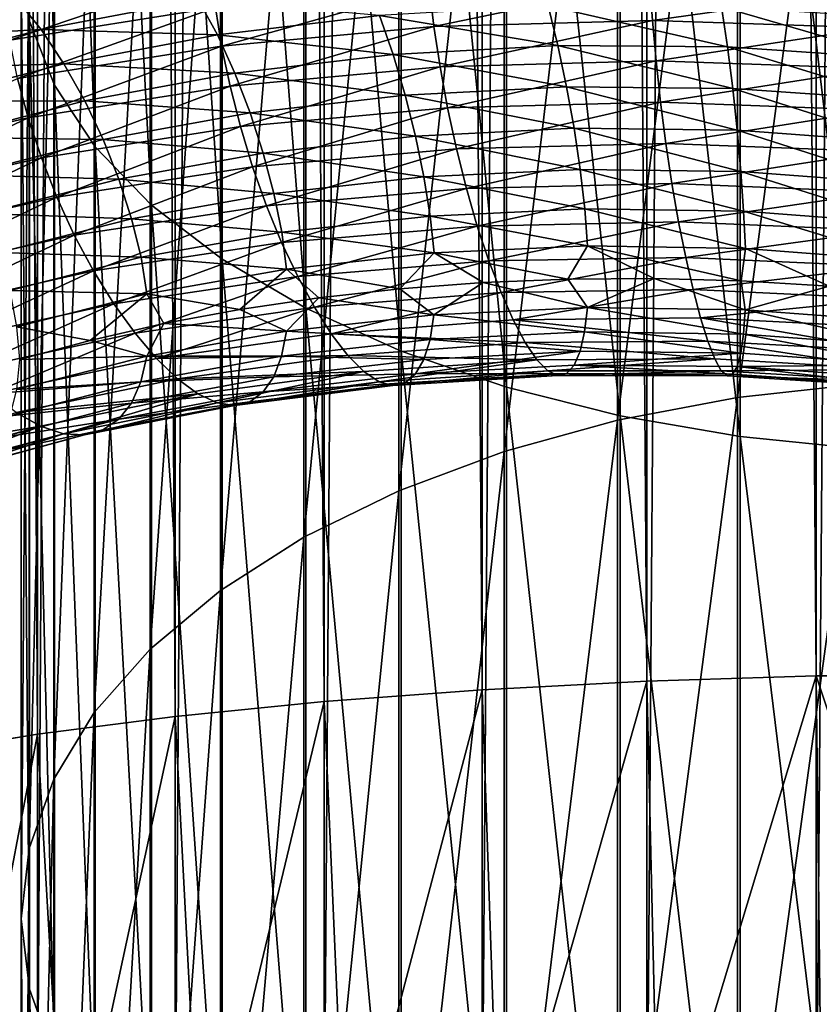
# Model space of a CAD drawing. Header units: metres. Extents: x -44 to 117, y -432 to 89.
# Tile 450 of 656: x -8.51 to -1.48, y -315.25 to -306.6. Entities that reach past the tile are written whole.
import ezdxf

# ---------------------------------------------------------------- set-up
doc = ezdxf.new("R2010")
doc.units = ezdxf.units.M
doc.layers.add('solid_125568', color=7, linetype='CONTINUOUS')

msp = doc.modelspace()

# ---------------------------------------------------------------- linework, layer by layer
at = {"layer": 'solid_125568'}
for points in [[(-1.509208, -312.366974, 242.247192), (-1.509208, -117.572006, 207.899582), (-2.998006, -117.617592, 207.641052)], [(0, -312.351715, 242.333755), (0, -117.55674, 207.986145), (-1.509208, -117.572006, 207.899582)], [(-1.509208, -312.366974, 242.247192), (0, -312.351715, 242.333755), (-1.509208, -117.572006, 207.899582)], [(-2.998006, -312.412567, 241.988663), (-2.998006, -117.617592, 207.641052), (-4.446262, -117.692879, 207.214066)], [(-2.998006, -312.412567, 241.988663), (-1.509208, -312.366974, 242.247192), (-2.998006, -117.617592, 207.641052)], [(-4.446262, -312.487854, 241.561676), (-4.446262, -117.692879, 207.214066), (-5.834389, -117.79686, 206.62439)], [(-4.446262, -312.487854, 241.561676), (-2.998006, -312.412567, 241.988663), (-4.446262, -117.692879, 207.214066)], [(-5.834389, -312.591827, 240.972), (-5.834389, -117.79686, 206.62439), (-7.143617, -117.928116, 205.87999)], [(-5.834389, -312.591827, 240.972), (-4.446262, -312.487854, 241.561676), (-5.834389, -117.79686, 206.62439)], [(-7.143617, -312.723083, 240.2276), (-7.143617, -117.928116, 205.87999), (-8.356239, -118.084877, 204.990936)], [(-7.143617, -312.723083, 240.2276), (-5.834389, -312.591827, 240.972), (-7.143617, -117.928116, 205.87999)], [(-8.356239, -312.879852, 239.338547), (-8.356239, -118.084877, 204.990936), (-9.455857, -118.26503, 203.969254)], [(-8.356239, -312.879852, 239.338547), (-7.143617, -312.723083, 240.2276), (-8.356239, -118.084877, 204.990936)], [(-9.455857, -313.059998, 238.316864), (-8.356239, -312.879852, 239.338547), (-9.455857, -118.26503, 203.969254)], [(-9.455857, -316.158295, 220.745651), (-9.455857, -121.363304, 186.398041), (-8.356239, -121.543457, 185.376373)], [(-8.356239, -316.33844, 219.723969), (-9.455857, -316.158295, 220.745651), (-8.356239, -121.543457, 185.376373)], [(-8.356239, -316.33844, 219.723969), (-8.356239, -121.543457, 185.376373), (-7.143617, -121.700218, 184.48732)], [(-7.143617, -316.495209, 218.83493), (-8.356239, -316.33844, 219.723969), (-7.143617, -121.700218, 184.48732)], [(-7.143617, -316.495209, 218.83493), (-7.143617, -121.700218, 184.48732), (-5.834389, -121.831474, 183.74292)], [(-5.834389, -316.626465, 218.09053), (-7.143617, -316.495209, 218.83493), (-5.834389, -121.831474, 183.74292)], [(-5.834389, -316.626465, 218.09053), (-5.834389, -121.831474, 183.74292), (-4.446262, -121.935455, 183.153229)], [(-4.446262, -316.730438, 217.500839), (-5.834389, -316.626465, 218.09053), (-4.446262, -121.935455, 183.153229)], [(-4.446262, -316.730438, 217.500839), (-4.446262, -121.935455, 183.153229), (-2.998006, -122.010742, 182.726242)], [(-2.998006, -316.805725, 217.073853), (-4.446262, -316.730438, 217.500839), (-2.998006, -122.010742, 182.726242)], [(-2.998006, -316.805725, 217.073853), (-2.998006, -122.010742, 182.726242), (-1.509208, -122.056328, 182.467712)], [(-1.509208, -316.851318, 216.815323), (-2.998006, -316.805725, 217.073853), (-1.509208, -122.056328, 182.467712)], [(-1.509208, -316.851318, 216.815323), (-1.509208, -122.056328, 182.467712), (0, -122.071594, 182.381149)], [(0, -316.866577, 216.72876), (-1.509208, -316.851318, 216.815323), (0, -122.071594, 182.381149)], [(-8.499991, -297.310669, 920.744202), (-8.425529, -306.613586, 916.539978), (-8.425529, -297.833466, 921.724121)], [(-8.499991, -297.310669, 920.744202), (-8.499991, -306.042206, 915.587585), (-8.425529, -306.613586, 916.539978)], [(-8.425529, -297.833466, 921.724121), (-8.206614, -307.175018, 917.475891), (-8.206614, -298.347168, 922.687012)], [(-8.425529, -297.833466, 921.724121), (-8.425529, -306.613586, 916.539978), (-8.206614, -307.175018, 917.475891)], [(-8.206614, -298.347168, 922.687012), (-7.847002, -307.71698, 918.379272), (-7.847002, -298.843048, 923.616455)], [(-8.206614, -298.347168, 922.687012), (-8.206614, -307.175018, 917.475891), (-7.847002, -307.71698, 918.379272)], [(-7.847002, -298.843048, 923.616455), (-7.352857, -308.230072, 919.234558), (-7.352857, -299.312531, 924.49646)], [(-7.847002, -298.843048, 923.616455), (-7.847002, -307.71698, 918.379272), (-7.352857, -308.230072, 919.234558)], [(-7.352857, -299.312531, 924.49646), (-6.732651, -308.705566, 920.027161), (-6.732651, -299.747589, 925.311951)], [(-7.352857, -299.312531, 924.49646), (-7.352857, -308.230072, 919.234558), (-6.732651, -308.705566, 920.027161)], [(-6.732651, -299.747589, 925.311951), (-5.997018, -309.135284, 920.743469), (-5.997018, -300.140778, 926.04895)], [(-6.732651, -299.747589, 925.311951), (-6.732651, -308.705566, 920.027161), (-5.997018, -309.135284, 920.743469)], [(-5.997018, -300.140778, 926.04895), (-5.158569, -309.511871, 921.371216), (-5.158569, -300.485352, 926.694763)], [(-5.997018, -300.140778, 926.04895), (-5.997018, -309.135284, 920.743469), (-5.158569, -309.511871, 921.371216)], [(-5.158569, -300.485352, 926.694763), (-4.231679, -309.828857, 921.899597), (-4.231679, -300.77536, 927.238464)], [(-5.158569, -300.485352, 926.694763), (-5.158569, -309.511871, 921.371216), (-4.231679, -309.828857, 921.899597)], [(-4.231679, -300.77536, 927.238464), (-3.232239, -310.080841, 922.31958), (-3.232239, -301.00592, 927.670532)], [(-4.231679, -300.77536, 927.238464), (-4.231679, -309.828857, 921.899597), (-3.232239, -310.080841, 922.31958)], [(-3.232239, -301.00592, 927.670532), (-2.177384, -310.263428, 922.624023), (-2.177384, -301.173004, 927.983765)], [(-3.232239, -301.00592, 927.670532), (-3.232239, -310.080841, 922.31958), (-2.177384, -310.263428, 922.624023)], [(-2.177384, -301.173004, 927.983765), (-1.085199, -310.373596, 922.807556), (-1.085199, -301.273804, 928.172607)], [(-2.177384, -301.173004, 927.983765), (-2.177384, -310.263428, 922.624023), (-1.085199, -310.373596, 922.807556)], [(-1.109473, -301.699768, 908.349182), (-2.201037, -309.921478, 903.164368), (-2.201037, -301.811554, 908.535461)], [(-1.109473, -301.699768, 908.349182), (-1.109473, -309.800476, 902.983948), (-2.201037, -309.921478, 903.164368)], [(-2.201037, -301.811554, 908.535461), (-3.254865, -310.12085, 903.461792), (-3.254865, -301.995728, 908.842529)], [(-2.201037, -301.811554, 908.535461), (-2.201037, -309.921478, 903.164368), (-3.254865, -310.12085, 903.461792)], [(-3.254865, -301.995728, 908.842529), (-4.252891, -310.395233, 903.870972), (-4.252891, -302.249176, 909.264954)], [(-3.254865, -301.995728, 908.842529), (-3.254865, -310.12085, 903.461792), (-4.252891, -310.395233, 903.870972)], [(-4.252891, -302.249176, 909.264954), (-5.178002, -310.739838, 904.38501), (-5.178002, -302.567535, 909.795654)], [(-4.252891, -302.249176, 909.264954), (-4.252891, -310.395233, 903.870972), (-5.178002, -310.739838, 904.38501)], [(-5.178002, -302.567535, 909.795654), (-6.01434, -311.148865, 904.995056), (-6.01434, -302.945374, 910.425476)], [(-5.178002, -302.567535, 909.795654), (-5.178002, -310.739838, 904.38501), (-6.01434, -311.148865, 904.995056)], [(-6.01434, -302.945374, 910.425476), (-6.747565, -311.615204, 905.690613), (-6.747565, -303.37619, 911.143616)], [(-6.01434, -302.945374, 910.425476), (-6.01434, -311.148865, 904.995056), (-6.747565, -311.615204, 905.690613)], [(-6.747565, -303.37619, 911.143616), (-7.365107, -312.130951, 906.459839), (-7.365107, -303.852631, 911.937744)], [(-6.747565, -303.37619, 911.143616), (-6.747565, -311.615204, 905.690613), (-7.365107, -312.130951, 906.459839)], [(-7.365107, -303.852631, 911.937744), (-7.856378, -312.687164, 907.28949), (-7.856378, -304.366455, 912.794312)], [(-7.365107, -303.852631, 911.937744), (-7.365107, -312.130951, 906.459839), (-7.856378, -312.687164, 907.28949)], [(-7.856378, -304.366455, 912.794312), (-8.212955, -313.274414, 908.165344), (-8.212955, -304.908936, 913.698547)], [(-7.856378, -304.366455, 912.794312), (-7.856378, -312.687164, 907.28949), (-8.212955, -313.274414, 908.165344)], [(-8.212955, -304.908936, 913.698547), (-8.428726, -313.882538, 909.072388), (-8.428726, -305.470734, 914.634949)], [(-8.212955, -304.908936, 913.698547), (-8.212955, -313.274414, 908.165344), (-8.428726, -313.882538, 909.072388)], [(-8.428726, -305.470734, 914.634949), (-8.499991, -314.50116, 909.995056), (-8.499991, -306.042206, 915.587585)], [(-8.428726, -305.470734, 914.634949), (-8.428726, -313.882538, 909.072388), (-8.499991, -314.50116, 909.995056)], [(-8.499991, -306.042206, 915.587585), (-8.425529, -315.119659, 910.917603), (-8.425529, -306.613586, 916.539978)], [(-8.499991, -306.042206, 915.587585), (-8.499991, -314.50116, 909.995056), (-8.425529, -315.119659, 910.917603)], [(-8.642036, -306.464935, 895.51178), (-6.825412, -306.177643, 894.715149), (-8.599187, -306.780609, 895.382629)], [(-6.825412, -306.177643, 894.715149), (-6.791586, -306.494385, 894.589722), (-8.599187, -306.780609, 895.382629)], [(-4.909563, -306.320831, 893.952759), (-2.973836, -306.264893, 893.477173), (-4.869799, -306.660736, 893.882751)], [(-2.973836, -306.264893, 893.477173), (-2.949677, -306.606171, 893.40979), (-4.869799, -306.660736, 893.882751)], [(-2.973836, -306.264893, 893.477173), (-1.005238, -306.331085, 893.167664), (-2.949677, -306.606171, 893.40979)], [(-6.791586, -306.494385, 894.589722), (-4.909563, -306.320831, 893.952759), (-6.736652, -306.832275, 894.515503)], [(-4.909563, -306.320831, 893.952759), (-4.869799, -306.660736, 893.882751), (-6.736652, -306.832275, 894.515503)], [(-1.005238, -306.331085, 893.167664), (-0.996951, -306.672974, 893.10144), (-2.949677, -306.606171, 893.40979)], [(-8.324457, -306.687927, 900.443054), (-8.539244, -306.416138, 900.232971), (-9.863461, -306.774597, 901.165039)], [(-8.324457, -306.687927, 900.443054), (-6.941626, -306.423004, 899.647034), (-8.539244, -306.416138, 900.232971)], [(-6.773867, -306.734741, 899.827148), (-6.941626, -306.423004, 899.647034), (-8.324457, -306.687927, 900.443054)], [(-6.773867, -306.734741, 899.827148), (-5.349644, -306.563812, 899.166626), (-6.941626, -306.423004, 899.647034)], [(-8.599187, -306.780609, 895.382629), (-6.791586, -306.494385, 894.589722), (-8.529685, -307.115814, 895.302795)], [(-6.791586, -306.494385, 894.589722), (-6.736652, -306.832275, 894.515503), (-8.529685, -307.115814, 895.302795)], [(-3.780016, -306.828278, 898.778076), (-3.8668, -306.479736, 898.63031), (-5.349644, -306.563812, 899.166626)], [(-2.289349, -306.839142, 898.375854), (-2.341657, -306.486359, 898.222412), (-3.8668, -306.479736, 898.63031)], [(-3.780016, -306.828278, 898.778076), (-2.289349, -306.839142, 898.375854), (-3.8668, -306.479736, 898.63031)], [(-0.773377, -306.9422, 898.102722), (-0.790631, -306.587219, 897.946777), (-2.341657, -306.486359, 898.222412)], [(-2.289349, -306.839142, 898.375854), (-0.773377, -306.9422, 898.102722), (-2.341657, -306.486359, 898.222412)], [(-8.425529, -306.613586, 916.539978), (-8.206614, -315.727448, 911.824097), (-8.206614, -307.175018, 917.475891)], [(-8.425529, -306.613586, 916.539978), (-8.425529, -315.119659, 910.917603), (-8.206614, -315.727448, 911.824097)], [(-5.229335, -306.906189, 899.305725), (-5.349644, -306.563812, 899.166626), (-6.773867, -306.734741, 899.827148)], [(-5.229335, -306.906189, 899.305725), (-3.780016, -306.828278, 898.778076), (-5.349644, -306.563812, 899.166626)], [(-4.869799, -306.660736, 893.882751), (-2.949677, -306.606171, 893.40979), (-4.816097, -307.014984, 893.865723)], [(-2.949677, -306.606171, 893.40979), (-2.91703, -306.962555, 893.396362), (-4.816097, -307.014984, 893.865723)], [(-2.949677, -306.606171, 893.40979), (-0.996951, -306.672974, 893.10144), (-2.91703, -306.962555, 893.396362)], [(-9.615358, -307.03241, 901.355408), (-8.324457, -306.687927, 900.443054), (-9.863461, -306.774597, 901.165039)], [(-8.123189, -306.988678, 900.607483), (-8.324457, -306.687927, 900.443054), (-9.615358, -307.03241, 901.355408)], [(-8.123189, -306.988678, 900.607483), (-6.773867, -306.734741, 899.827148), (-8.324457, -306.687927, 900.443054)], [(-6.736652, -306.832275, 894.515503), (-4.869799, -306.660736, 893.882751), (-6.662481, -307.183319, 894.492981)], [(-4.869799, -306.660736, 893.882751), (-4.816097, -307.014984, 893.865723), (-6.662481, -307.183319, 894.492981)], [(-0.996951, -306.672974, 893.10144), (-0.985721, -307.030487, 893.089539), (-2.91703, -306.962555, 893.396362)], [(-6.621351, -307.069092, 899.954712), (-6.773867, -306.734741, 899.827148), (-8.123189, -306.988678, 900.607483)], [(-6.621351, -307.069092, 899.954712), (-5.229335, -306.906189, 899.305725), (-6.773867, -306.734741, 899.827148)], [(-8.529685, -307.115814, 895.302795), (-6.736652, -306.832275, 894.515503), (-8.435858, -307.462677, 895.272888)], [(-6.736652, -306.832275, 894.515503), (-6.662481, -307.183319, 894.492981), (-8.435858, -307.462677, 895.272888)], [(-3.703219, -307.189514, 898.8703), (-3.780016, -306.828278, 898.778076), (-5.229335, -306.906189, 899.305725)], [(-2.243059, -307.20401, 898.473083), (-2.289349, -306.839142, 898.375854), (-3.780016, -306.828278, 898.778076)], [(-3.703219, -307.189514, 898.8703), (-2.243059, -307.20401, 898.473083), (-3.780016, -306.828278, 898.778076)], [(-0.758106, -307.308929, 898.202209), (-0.773377, -306.9422, 898.102722), (-2.289349, -306.839142, 898.375854)], [(-2.243059, -307.20401, 898.473083), (-0.758106, -307.308929, 898.202209), (-2.289349, -306.839142, 898.375854)], [(-5.122871, -307.262115, 899.39032), (-5.229335, -306.906189, 899.305725), (-6.621351, -307.069092, 899.954712)], [(-5.122871, -307.262115, 899.39032), (-3.703219, -307.189514, 898.8703), (-5.229335, -306.906189, 899.305725)], [(-4.816097, -307.014984, 893.865723), (-2.91703, -306.962555, 893.396362), (-4.749869, -307.375458, 893.9021)], [(-2.91703, -306.962555, 893.396362), (-2.876817, -307.325958, 893.437134), (-4.749869, -307.375458, 893.9021)], [(-2.91703, -306.962555, 893.396362), (-0.985721, -307.030487, 893.089539), (-2.876817, -307.325958, 893.437134)], [(-9.382805, -307.320282, 901.501221), (-8.123189, -306.988678, 900.607483), (-9.615358, -307.03241, 901.355408)], [(-7.940153, -307.313232, 900.720703), (-8.123189, -306.988678, 900.607483), (-9.382805, -307.320282, 901.501221)], [(-7.940153, -307.313232, 900.720703), (-6.621351, -307.069092, 899.954712), (-8.123189, -306.988678, 900.607483)], [(-6.486387, -307.418121, 900.028992), (-6.621351, -307.069092, 899.954712), (-7.940153, -307.313232, 900.720703)], [(-6.662481, -307.183319, 894.492981), (-4.816097, -307.014984, 893.865723), (-6.570963, -307.53949, 894.522644)], [(-6.486387, -307.418121, 900.028992), (-5.122871, -307.262115, 899.39032), (-6.621351, -307.069092, 899.954712)], [(-4.816097, -307.014984, 893.865723), (-4.749869, -307.375458, 893.9021), (-6.570963, -307.53949, 894.522644)], [(-0.985721, -307.030487, 893.089539), (-0.971965, -307.395386, 893.132263), (-2.876817, -307.325958, 893.437134)], [(-8.529685, -307.115814, 895.302795), (-8.435858, -307.462677, 895.272888), (-10.115957, -307.848114, 896.200195)], [(-8.435858, -307.462677, 895.272888), (-6.662481, -307.183319, 894.492981), (-8.320052, -307.813263, 895.29364)], [(-6.662481, -307.183319, 894.492981), (-6.570963, -307.53949, 894.522644), (-8.320052, -307.813263, 895.29364)], [(-8.206614, -307.175018, 917.475891), (-7.847002, -316.314087, 912.699097), (-7.847002, -307.71698, 918.379272)], [(-8.206614, -307.175018, 917.475891), (-8.206614, -315.727448, 911.824097), (-7.847002, -316.314087, 912.699097)], [(-3.637501, -307.554779, 898.907349), (-3.703219, -307.189514, 898.8703), (-5.122871, -307.262115, 899.39032)], [(-2.203381, -307.572235, 898.514404), (-2.243059, -307.20401, 898.473083), (-3.703219, -307.189514, 898.8703)], [(-3.637501, -307.554779, 898.907349), (-2.203381, -307.572235, 898.514404), (-3.703219, -307.189514, 898.8703)], [(-0.744906, -307.67865, 898.245483), (-0.758106, -307.308929, 898.202209), (-2.243059, -307.20401, 898.473083)], [(-2.203381, -307.572235, 898.514404), (-0.744906, -307.67865, 898.245483), (-2.243059, -307.20401, 898.473083)], [(-9.171271, -307.633362, 901.597473), (-7.940153, -307.313232, 900.720703), (-9.382805, -307.320282, 901.501221)], [(-7.778182, -307.653809, 900.782288), (-7.940153, -307.313232, 900.720703), (-9.171271, -307.633362, 901.597473)], [(-7.778182, -307.653809, 900.782288), (-6.486387, -307.418121, 900.028992), (-7.940153, -307.313232, 900.720703)], [(-5.031832, -307.623047, 899.420837), (-5.122871, -307.262115, 899.39032), (-6.486387, -307.418121, 900.028992)], [(-5.031832, -307.623047, 899.420837), (-3.637501, -307.554779, 898.907349), (-5.122871, -307.262115, 899.39032)], [(-4.749869, -307.375458, 893.9021), (-2.876817, -307.325958, 893.437134), (-4.672464, -307.7341, 893.992188)], [(-2.876817, -307.325958, 893.437134), (-2.82989, -307.688232, 893.532288), (-4.672464, -307.7341, 893.992188)], [(-2.876817, -307.325958, 893.437134), (-0.971965, -307.395386, 893.132263), (-2.82989, -307.688232, 893.532288)], [(-6.570963, -307.53949, 894.522644), (-4.749869, -307.375458, 893.9021), (-6.463926, -307.892822, 894.605042)], [(-4.749869, -307.375458, 893.9021), (-4.672464, -307.7341, 893.992188), (-6.463926, -307.892822, 894.605042)], [(-0.971965, -307.395386, 893.132263), (-0.956036, -307.759552, 893.229736), (-2.82989, -307.688232, 893.532288)], [(-10.115957, -307.848114, 896.200195), (-8.435858, -307.462677, 895.272888), (-9.977145, -308.191864, 896.209778)], [(-8.435858, -307.462677, 895.272888), (-8.320052, -307.813263, 895.29364), (-9.977145, -308.191864, 896.209778)], [(-6.371026, -307.773376, 900.05072), (-6.486387, -307.418121, 900.028992), (-7.778182, -307.653809, 900.782288)], [(-6.371026, -307.773376, 900.05072), (-5.031832, -307.623047, 899.420837), (-6.486387, -307.418121, 900.028992)], [(-8.320052, -307.813263, 895.29364), (-6.570963, -307.53949, 894.522644), (-8.184556, -308.159668, 895.365662)], [(-6.570963, -307.53949, 894.522644), (-6.463926, -307.892822, 894.605042), (-8.184556, -308.159668, 895.365662)], [(-3.584142, -307.915405, 898.889771), (-3.637501, -307.554779, 898.907349), (-5.031832, -307.623047, 899.420837)], [(-2.171098, -307.93512, 898.500305), (-2.203381, -307.572235, 898.514404), (-3.637501, -307.554779, 898.907349)], [(-3.584142, -307.915405, 898.889771), (-2.171098, -307.93512, 898.500305), (-3.637501, -307.554779, 898.907349)], [(-0.734057, -308.042664, 898.232788), (-0.744906, -307.67865, 898.245483), (-2.203381, -307.572235, 898.514404)], [(-2.171098, -307.93512, 898.500305), (-0.734057, -308.042664, 898.232788), (-2.203381, -307.572235, 898.514404)], [(-8.984082, -307.964081, 901.643921), (-7.778182, -307.653809, 900.782288), (-9.171271, -307.633362, 901.597473)], [(-7.639773, -308.002075, 900.79303), (-7.778182, -307.653809, 900.782288), (-8.984082, -307.964081, 901.643921)], [(-7.639773, -308.002075, 900.79303), (-6.371026, -307.773376, 900.05072), (-7.778182, -307.653809, 900.782288)], [(-4.95798, -307.980347, 899.397888), (-5.031832, -307.623047, 899.420837), (-6.371026, -307.773376, 900.05072)], [(-4.95798, -307.980347, 899.397888), (-3.584142, -307.915405, 898.889771), (-5.031832, -307.623047, 899.420837)], [(-7.847002, -307.71698, 918.379272), (-7.352857, -316.869537, 913.527527), (-7.352857, -308.230072, 919.234558)], [(-7.847002, -307.71698, 918.379272), (-7.847002, -316.314087, 912.699097), (-7.352857, -316.869537, 913.527527)], [(-6.463926, -307.892822, 894.605042), (-4.672464, -307.7341, 893.992188), (-6.342976, -308.23526, 894.740479)], [(-4.672464, -307.7341, 893.992188), (-4.585003, -308.082794, 894.136353), (-6.342976, -308.23526, 894.740479)], [(-4.672464, -307.7341, 893.992188), (-2.82989, -307.688232, 893.532288), (-4.585003, -308.082794, 894.136353)], [(-2.82989, -307.688232, 893.532288), (-2.776875, -308.041229, 893.682129), (-4.585003, -308.082794, 894.136353)], [(-2.82989, -307.688232, 893.532288), (-0.956036, -307.759552, 893.229736), (-2.776875, -308.041229, 893.682129)], [(-0.956036, -307.759552, 893.229736), (-0.938052, -308.114838, 893.382202), (-2.776875, -308.041229, 893.682129)], [(-9.977145, -308.191864, 896.209778), (-8.320052, -307.813263, 895.29364), (-9.814686, -308.529846, 896.268982)], [(-8.320052, -307.813263, 895.29364), (-8.184556, -308.159668, 895.365662), (-9.814686, -308.529846, 896.268982)], [(-6.27749, -308.126312, 900.020569), (-6.371026, -307.773376, 900.05072), (-7.639773, -308.002075, 900.79303)], [(-6.27749, -308.126312, 900.020569), (-4.95798, -307.980347, 899.397888), (-6.371026, -307.773376, 900.05072)], [(-8.184556, -308.159668, 895.365662), (-6.463926, -307.892822, 894.605042), (-8.031442, -308.493988, 895.489563)], [(-6.463926, -307.892822, 894.605042), (-6.342976, -308.23526, 894.740479), (-8.031442, -308.493988, 895.489563)], [(-3.544462, -308.262756, 898.817993), (-3.584142, -307.915405, 898.889771), (-4.95798, -307.980347, 899.397888)], [(-2.147038, -308.283905, 898.43103), (-2.171098, -307.93512, 898.500305), (-3.584142, -307.915405, 898.889771)], [(-3.544462, -308.262756, 898.817993), (-2.147038, -308.283905, 898.43103), (-3.584142, -307.915405, 898.889771)], [(-0.725882, -308.392151, 898.164612), (-0.734057, -308.042664, 898.232788), (-2.171098, -307.93512, 898.500305)], [(-2.147038, -308.283905, 898.43103), (-0.725882, -308.392151, 898.164612), (-2.171098, -307.93512, 898.500305)], [(-8.824157, -308.304169, 901.641724), (-7.639773, -308.002075, 900.79303), (-8.984082, -307.964081, 901.643921)], [(-7.527589, -308.34967, 900.753906), (-7.639773, -308.002075, 900.79303), (-8.824157, -308.304169, 901.641724)], [(-7.527589, -308.34967, 900.753906), (-6.27749, -308.126312, 900.020569), (-7.639773, -308.002075, 900.79303)], [(-4.903116, -308.32547, 899.322083), (-4.95798, -307.980347, 899.397888), (-6.27749, -308.126312, 900.020569)], [(-4.903116, -308.32547, 899.322083), (-3.544462, -308.262756, 898.817993), (-4.95798, -307.980347, 899.397888)], [(-6.342976, -308.23526, 894.740479), (-4.585003, -308.082794, 894.136353), (-6.209903, -308.559113, 894.928162)], [(-4.585003, -308.082794, 894.136353), (-4.48871, -308.413788, 894.333496), (-6.209903, -308.559113, 894.928162)], [(-4.585003, -308.082794, 894.136353), (-2.776875, -308.041229, 893.682129), (-4.48871, -308.413788, 894.333496)], [(-2.776875, -308.041229, 893.682129), (-2.718415, -308.377167, 893.885498), (-4.48871, -308.413788, 894.333496)], [(-2.776875, -308.041229, 893.682129), (-0.938052, -308.114838, 893.382202), (-2.718415, -308.377167, 893.885498)], [(-9.814686, -308.529846, 896.268982), (-8.184556, -308.159668, 895.365662), (-9.631101, -308.854218, 896.378601)], [(-8.184556, -308.159668, 895.365662), (-8.031442, -308.493988, 895.489563), (-9.631101, -308.854218, 896.378601)], [(-6.208042, -308.468506, 899.939331), (-6.27749, -308.126312, 900.020569), (-7.527589, -308.34967, 900.753906)], [(-6.208042, -308.468506, 899.939331), (-4.903116, -308.32547, 899.322083), (-6.27749, -308.126312, 900.020569)], [(-0.938052, -308.114838, 893.382202), (-0.918071, -308.4534, 893.588501), (-2.718415, -308.377167, 893.885498)], [(-8.031442, -308.493988, 895.489563), (-6.342976, -308.23526, 894.740479), (-7.863047, -308.808594, 895.664673)], [(-6.342976, -308.23526, 894.740479), (-6.209903, -308.559113, 894.928162), (-7.863047, -308.808594, 895.664673)], [(-7.352857, -308.230072, 919.234558), (-6.732651, -317.384247, 914.295227), (-6.732651, -308.705566, 920.027161)], [(-7.352857, -308.230072, 919.234558), (-7.352857, -316.869537, 913.527527), (-6.732651, -317.384247, 914.295227)], [(-3.519797, -308.588104, 898.692444), (-3.544462, -308.262756, 898.817993), (-4.903116, -308.32547, 899.322083)], [(-2.132041, -308.609894, 898.307068), (-2.147038, -308.283905, 898.43103), (-3.544462, -308.262756, 898.817993)], [(-3.519797, -308.588104, 898.692444), (-2.132041, -308.609894, 898.307068), (-3.544462, -308.262756, 898.817993)], [(-8.694563, -308.645508, 901.591919), (-7.527589, -308.34967, 900.753906), (-8.824157, -308.304169, 901.641724)], [(-7.444325, -308.688293, 900.665894), (-7.527589, -308.34967, 900.753906), (-8.694563, -308.645508, 901.591919)], [(-7.444325, -308.688293, 900.665894), (-6.208042, -308.468506, 899.939331), (-7.527589, -308.34967, 900.753906)], [(-4.869052, -308.649841, 899.19397), (-4.903116, -308.32547, 899.322083), (-6.208042, -308.468506, 899.939331)], [(-4.869052, -308.649841, 899.19397), (-3.519797, -308.588104, 898.692444), (-4.903116, -308.32547, 899.322083)], [(-0.720718, -308.718384, 898.041199), (-0.725882, -308.392151, 898.164612), (-2.147038, -308.283905, 898.43103)], [(-2.132041, -308.609894, 898.307068), (-0.720718, -308.718384, 898.041199), (-2.147038, -308.283905, 898.43103)], [(-6.209903, -308.559113, 894.928162), (-4.48871, -308.413788, 894.333496), (-6.06787, -308.858276, 895.162415)], [(-4.48871, -308.413788, 894.333496), (-4.38587, -308.720795, 894.57782), (-6.06787, -308.858276, 895.162415)], [(-4.48871, -308.413788, 894.333496), (-2.718415, -308.377167, 893.885498), (-4.38587, -308.720795, 894.57782)], [(-2.718415, -308.377167, 893.885498), (-2.655892, -308.689606, 894.136475), (-4.38587, -308.720795, 894.57782)], [(-2.718415, -308.377167, 893.885498), (-0.918071, -308.4534, 893.588501), (-2.655892, -308.689606, 894.136475)], [(-0.918071, -308.4534, 893.588501), (-0.896556, -308.768738, 893.842651), (-2.655892, -308.689606, 894.136475)], [(-9.631101, -308.854218, 896.378601), (-8.031442, -308.493988, 895.489563), (-9.429244, -309.157562, 896.538086)], [(-8.031442, -308.493988, 895.489563), (-7.863047, -308.808594, 895.664673), (-9.429244, -309.157562, 896.538086)], [(-6.164954, -308.791534, 899.8078), (-6.208042, -308.468506, 899.939331), (-7.444325, -308.688293, 900.665894)], [(-6.164954, -308.791534, 899.8078), (-4.869052, -308.649841, 899.19397), (-6.208042, -308.468506, 899.939331)], [(-7.863047, -308.808594, 895.664673), (-6.209903, -308.559113, 894.928162), (-7.683378, -309.097595, 895.88562)], [(-6.209903, -308.559113, 894.928162), (-6.06787, -308.858276, 895.162415), (-7.683378, -309.097595, 895.88562)], [(-3.691432, -308.879456, 898.578125), (-3.519797, -308.588104, 898.692444), (-4.869052, -308.649841, 899.19397)], [(-3.691432, -308.879456, 898.578125), (-2.93441, -308.874634, 898.342896), (-3.519797, -308.588104, 898.692444)], [(-2.168758, -308.89563, 898.143616), (-2.132041, -308.609894, 898.307068), (-3.519797, -308.588104, 898.692444)], [(-2.93441, -308.874634, 898.342896), (-2.168758, -308.89563, 898.143616), (-3.519797, -308.588104, 898.692444)], [(-2.168758, -308.89563, 898.143616), (-1.396364, -308.942871, 897.980591), (-2.132041, -308.609894, 898.307068)], [(-1.396364, -308.942871, 897.980591), (-0.720718, -308.718384, 898.041199), (-2.132041, -308.609894, 898.307068)], [(-8.598402, -308.979919, 901.495911), (-7.444325, -308.688293, 900.665894), (-8.694563, -308.645508, 901.591919)], [(-7.392688, -309.009613, 900.529968), (-7.444325, -308.688293, 900.665894), (-8.598402, -308.979919, 901.495911)], [(-7.392688, -309.009613, 900.529968), (-6.164954, -308.791534, 899.8078), (-7.444325, -308.688293, 900.665894)], [(-6.732651, -308.705566, 920.027161), (-5.997018, -317.849426, 914.989075), (-5.997018, -309.135284, 920.743469)], [(-6.732651, -308.705566, 920.027161), (-6.732651, -317.384247, 914.295227), (-5.997018, -317.849426, 914.989075)], [(-5.168978, -308.964539, 899.154236), (-4.869052, -308.649841, 899.19397), (-6.164954, -308.791534, 899.8078)], [(-5.168978, -308.964539, 899.154236), (-4.437279, -308.909607, 898.848755), (-4.869052, -308.649841, 899.19397)], [(-4.437279, -308.909607, 898.848755), (-3.691432, -308.879456, 898.578125), (-4.869052, -308.649841, 899.19397)], [(-4.38587, -308.720795, 894.57782), (-2.655892, -308.689606, 894.136475), (-4.279365, -308.997803, 894.862183)], [(-2.655892, -308.689606, 894.136475), (-2.591204, -308.972382, 894.427734), (-4.279365, -308.997803, 894.862183)], [(-2.655892, -308.689606, 894.136475), (-0.896556, -308.768738, 893.842651), (-2.591204, -308.972382, 894.427734)], [(-6.575246, -309.145905, 899.864685), (-6.164954, -308.791534, 899.8078), (-7.392688, -309.009613, 900.529968)], [(-6.575246, -309.145905, 899.864685), (-5.882756, -309.043579, 899.493286), (-6.164954, -308.791534, 899.8078)], [(-5.882756, -309.043579, 899.493286), (-5.168978, -308.964539, 899.154236), (-6.164954, -308.791534, 899.8078)], [(-6.06787, -308.858276, 895.162415), (-4.38587, -308.720795, 894.57782), (-5.920712, -309.127014, 895.436462)], [(-4.38587, -308.720795, 894.57782), (-4.279365, -308.997803, 894.862183), (-5.920712, -309.127014, 895.436462)], [(-0.896556, -308.768738, 893.842651), (-0.874401, -309.054596, 894.137146), (-2.591204, -308.972382, 894.427734)], [(-9.429244, -309.157562, 896.538086), (-7.863047, -308.808594, 895.664673), (-9.213925, -309.434204, 896.742554)], [(-7.863047, -308.808594, 895.664673), (-7.683378, -309.097595, 895.88562), (-9.213925, -309.434204, 896.742554)], [(-7.683378, -309.097595, 895.88562), (-6.06787, -308.858276, 895.162415), (-7.497179, -309.355591, 896.145935)], [(-6.06787, -308.858276, 895.162415), (-5.920712, -309.127014, 895.436462), (-7.497179, -309.355591, 896.145935)], [(-3.520346, -309.128876, 898.292358), (-3.691432, -308.879456, 898.578125), (-4.437279, -308.909607, 898.848755)], [(-3.520346, -309.128876, 898.292358), (-2.93441, -308.874634, 898.342896), (-3.691432, -308.879456, 898.578125)], [(-3.520346, -309.128876, 898.292358), (-2.132503, -309.14917, 897.906921), (-2.93441, -308.874634, 898.342896)], [(-2.132503, -309.14917, 897.906921), (-2.168758, -308.89563, 898.143616), (-2.93441, -308.874634, 898.342896)], [(-4.869683, -309.192566, 898.793579), (-5.168978, -308.964539, 899.154236), (-5.882756, -309.043579, 899.493286)], [(-4.869683, -309.192566, 898.793579), (-4.437279, -308.909607, 898.848755), (-5.168978, -308.964539, 899.154236)], [(-4.869683, -309.192566, 898.793579), (-3.520346, -309.128876, 898.292358), (-4.437279, -308.909607, 898.848755)], [(-4.279365, -308.997803, 894.862183), (-2.591204, -308.972382, 894.427734), (-4.172041, -309.238922, 895.179565)], [(-2.591204, -308.972382, 894.427734), (-2.526216, -309.219391, 894.752014), (-4.172041, -309.238922, 895.179565)], [(-2.591204, -308.972382, 894.427734), (-0.874401, -309.054596, 894.137146), (-2.526216, -309.219391, 894.752014)], [(-2.132503, -309.14917, 897.906921), (-1.396364, -308.942871, 897.980591), (-2.168758, -308.89563, 898.143616)], [(-2.132503, -309.14917, 897.906921), (-0.721088, -309.256622, 897.640686), (-1.396364, -308.942871, 897.980591)], [(-8.538787, -309.299225, 901.354736), (-7.392688, -309.009613, 900.529968), (-8.598402, -308.979919, 901.495911)], [(-7.891027, -309.418091, 900.703247), (-7.392688, -309.009613, 900.529968), (-8.538787, -309.299225, 901.354736)], [(-7.891027, -309.418091, 900.703247), (-7.244881, -309.270935, 900.268005), (-7.392688, -309.009613, 900.529968)], [(-7.244881, -309.270935, 900.268005), (-6.575246, -309.145905, 899.864685), (-7.392688, -309.009613, 900.529968)], [(-6.165658, -309.33667, 899.40686), (-5.882756, -309.043579, 899.493286), (-6.575246, -309.145905, 899.864685)], [(-6.165658, -309.33667, 899.40686), (-4.869683, -309.192566, 898.793579), (-5.882756, -309.043579, 899.493286)], [(-5.920712, -309.127014, 895.436462), (-4.279365, -308.997803, 894.862183), (-5.772228, -309.359589, 895.743408)], [(-4.279365, -308.997803, 894.862183), (-4.172041, -309.238922, 895.179565), (-5.772228, -309.359589, 895.743408)], [(-0.874401, -309.054596, 894.137146), (-0.852465, -309.30481, 894.464722), (-2.526216, -309.219391, 894.752014)], [(-9.213925, -309.434204, 896.742554), (-7.683378, -309.097595, 895.88562), (-8.990746, -309.679108, 896.985901)], [(-7.683378, -309.097595, 895.88562), (-7.497179, -309.355591, 896.145935), (-8.990746, -309.679108, 896.985901)], [(-7.497179, -309.355591, 896.145935), (-5.920712, -309.127014, 895.436462), (-7.309163, -309.577148, 896.439087)], [(-5.920712, -309.127014, 895.436462), (-5.772228, -309.359589, 895.743408), (-7.309163, -309.577148, 896.439087)], [(-6.165658, -309.33667, 899.40686), (-6.575246, -309.145905, 899.864685), (-7.244881, -309.270935, 900.268005)], [(-5.997018, -309.135284, 920.743469), (-5.158569, -318.25708, 915.597107), (-5.158569, -309.511871, 921.371216)], [(-5.997018, -309.135284, 920.743469), (-5.997018, -317.849426, 914.989075), (-5.158569, -318.25708, 915.597107)], [(-3.545201, -309.344116, 898.017822), (-3.520346, -309.128876, 898.292358), (-4.869683, -309.192566, 898.793579)], [(-3.545201, -309.344116, 898.017822), (-2.1476, -309.362366, 897.630798), (-3.520346, -309.128876, 898.292358)], [(-2.1476, -309.362366, 897.630798), (-2.132503, -309.14917, 897.906921), (-3.520346, -309.128876, 898.292358)], [(-4.904023, -309.410675, 898.521423), (-4.869683, -309.192566, 898.793579), (-6.165658, -309.33667, 899.40686)], [(-4.904023, -309.410675, 898.521423), (-3.545201, -309.344116, 898.017822), (-4.869683, -309.192566, 898.793579)], [(-4.172041, -309.238922, 895.179565), (-2.526216, -309.219391, 894.752014), (-2.462423, -309.42453, 895.101929)], [(-2.526216, -309.219391, 894.752014), (-0.831237, -309.513153, 894.817871), (-2.462423, -309.42453, 895.101929)], [(-2.526216, -309.219391, 894.752014), (-0.852465, -309.30481, 894.464722), (-0.831237, -309.513153, 894.817871)], [(-2.1476, -309.362366, 897.630798), (-0.726261, -309.468597, 897.363586), (-2.132503, -309.14917, 897.906921)], [(-0.726261, -309.468597, 897.363586), (-0.721088, -309.256622, 897.640686), (-2.132503, -309.14917, 897.906921)], [(-8.512033, -309.586456, 901.169373), (-7.891027, -309.418091, 900.703247), (-8.538787, -309.299225, 901.354736)], [(-7.393459, -309.557617, 900.128174), (-7.244881, -309.270935, 900.268005), (-7.891027, -309.418091, 900.703247)], [(-7.393459, -309.557617, 900.128174), (-6.165658, -309.33667, 899.40686), (-7.244881, -309.270935, 900.268005)], [(-5.772228, -309.359589, 895.743408), (-4.172041, -309.238922, 895.179565), (-4.06639, -309.438141, 895.522705)], [(-4.172041, -309.238922, 895.179565), (-2.462423, -309.42453, 895.101929), (-4.06639, -309.438141, 895.522705)], [(-8.990746, -309.679108, 896.985901), (-7.497179, -309.355591, 896.145935), (-8.765275, -309.887238, 897.261963)], [(-7.497179, -309.355591, 896.145935), (-7.309163, -309.577148, 896.439087), (-8.765275, -309.887238, 897.261963)], [(-6.209108, -309.558441, 899.137634), (-6.165658, -309.33667, 899.40686), (-7.393459, -309.557617, 900.128174)], [(-7.309163, -309.577148, 896.439087), (-5.772228, -309.359589, 895.743408), (-5.625874, -309.550262, 896.076355)], [(-6.209108, -309.558441, 899.137634), (-4.904023, -309.410675, 898.521423), (-6.165658, -309.33667, 899.40686)], [(-5.772228, -309.359589, 895.743408), (-4.06639, -309.438141, 895.522705), (-5.625874, -309.550262, 896.076355)], [(-3.58487, -309.514465, 897.706543), (-3.545201, -309.344116, 898.017822), (-4.904023, -309.410675, 898.521423)], [(-3.58487, -309.514465, 897.706543), (-2.171561, -309.529877, 897.316895), (-3.545201, -309.344116, 898.017822)], [(-2.171561, -309.529877, 897.316895), (-2.1476, -309.362366, 897.630798), (-3.545201, -309.344116, 898.017822)], [(-2.171561, -309.529877, 897.316895), (-0.734251, -309.634491, 897.048279), (-2.1476, -309.362366, 897.630798)], [(-0.734251, -309.634491, 897.048279), (-0.726261, -309.468597, 897.363586), (-2.1476, -309.362366, 897.630798)], [(-7.393459, -309.557617, 900.128174), (-7.891027, -309.418091, 900.703247), (-8.512033, -309.586456, 901.169373)], [(-4.958966, -309.585022, 898.213867), (-4.904023, -309.410675, 898.521423), (-6.209108, -309.558441, 899.137634)], [(-5.625874, -309.550262, 896.076355), (-4.06639, -309.438141, 895.522705), (-3.964597, -309.589508, 895.884338)], [(-4.958966, -309.585022, 898.213867), (-3.58487, -309.514465, 897.706543), (-4.904023, -309.410675, 898.521423)], [(-4.06639, -309.438141, 895.522705), (-2.462423, -309.42453, 895.101929), (-2.401014, -309.581696, 895.470093)], [(-4.06639, -309.438141, 895.522705), (-2.401014, -309.581696, 895.470093), (-3.964597, -309.589508, 895.884338)], [(-2.462423, -309.42453, 895.101929), (-0.810891, -309.673462, 895.189209), (-2.401014, -309.581696, 895.470093)], [(-2.462423, -309.42453, 895.101929), (-0.831237, -309.513153, 894.817871), (-0.810891, -309.673462, 895.189209)], [(-8.765275, -309.887238, 897.261963), (-7.309163, -309.577148, 896.439087), (-7.123709, -309.756744, 896.758484)], [(-8.539615, -309.850464, 900.951782), (-7.393459, -309.557617, 900.128174), (-8.512033, -309.586456, 901.169373)], [(-7.445539, -309.783752, 899.862488), (-7.393459, -309.557617, 900.128174), (-8.539615, -309.850464, 900.951782)], [(-7.445539, -309.783752, 899.862488), (-6.209108, -309.558441, 899.137634), (-7.393459, -309.557617, 900.128174)], [(-6.278723, -309.737885, 898.834961), (-6.209108, -309.558441, 899.137634), (-7.445539, -309.783752, 899.862488)], [(-7.309163, -309.577148, 896.439087), (-5.625874, -309.550262, 896.076355), (-7.123709, -309.756744, 896.758484)], [(-7.123709, -309.756744, 896.758484), (-5.625874, -309.550262, 896.076355), (-5.484811, -309.693237, 896.428162)], [(-6.278723, -309.737885, 898.834961), (-4.958966, -309.585022, 898.213867), (-6.209108, -309.558441, 899.137634)], [(-5.625874, -309.550262, 896.076355), (-3.964597, -309.589508, 895.884338), (-5.484811, -309.693237, 896.428162)], [(-5.158569, -309.511871, 921.371216), (-4.231679, -318.60022, 916.108887), (-4.231679, -309.828857, 921.899597)], [(-5.158569, -309.511871, 921.371216), (-5.158569, -318.25708, 915.597107), (-4.231679, -318.60022, 916.108887)], [(-5.032887, -309.712463, 897.879089), (-3.58487, -309.514465, 897.706543), (-4.958966, -309.585022, 898.213867)], [(-5.032887, -309.712463, 897.879089), (-3.638215, -309.636902, 897.366638), (-3.58487, -309.514465, 897.706543)], [(-3.638215, -309.636902, 897.366638), (-2.171561, -309.529877, 897.316895), (-3.58487, -309.514465, 897.706543)], [(-3.638215, -309.636902, 897.366638), (-2.203747, -309.648773, 896.973511), (-2.171561, -309.529877, 897.316895)], [(-2.203747, -309.648773, 896.973511), (-0.734251, -309.634491, 897.048279), (-2.171561, -309.529877, 897.316895)], [(-5.032887, -309.712463, 897.879089), (-4.958966, -309.585022, 898.213867), (-6.278723, -309.737885, 898.834961)], [(-5.484811, -309.693237, 896.428162), (-3.964597, -309.589508, 895.884338), (-5.352202, -309.782745, 896.791748)], [(-3.964597, -309.589508, 895.884338), (-3.868851, -309.687012, 896.257141), (-5.352202, -309.782745, 896.791748)], [(-3.704134, -309.708466, 897.006348), (-3.638215, -309.636902, 897.366638), (-5.032887, -309.712463, 897.879089)], [(-3.964597, -309.589508, 895.884338), (-2.401014, -309.581696, 895.470093), (-3.868851, -309.687012, 896.257141)], [(-2.401014, -309.581696, 895.470093), (-2.343179, -309.684753, 895.84906), (-3.868851, -309.687012, 896.257141)], [(-3.704134, -309.708466, 897.006348), (-2.243554, -309.716156, 896.608887), (-3.638215, -309.636902, 897.366638)], [(-2.243554, -309.716156, 896.608887), (-2.203747, -309.648773, 896.973511), (-3.638215, -309.636902, 897.366638)], [(-2.401014, -309.581696, 895.470093), (-0.810891, -309.673462, 895.189209), (-2.343179, -309.684753, 895.84906)], [(-2.243554, -309.716156, 896.608887), (-0.758176, -309.816467, 896.336304), (-2.203747, -309.648773, 896.973511)], [(-2.203747, -309.648773, 896.973511), (-0.744921, -309.751404, 896.703125), (-0.734251, -309.634491, 897.048279)], [(-0.758176, -309.816467, 896.336304), (-0.744921, -309.751404, 896.703125), (-2.203747, -309.648773, 896.973511)], [(-7.529055, -309.96936, 899.565796), (-6.278723, -309.737885, 898.834961), (-7.445539, -309.783752, 899.862488)], [(-6.372408, -309.871765, 898.506775), (-6.278723, -309.737885, 898.834961), (-7.529055, -309.96936, 899.565796)], [(-7.123709, -309.756744, 896.758484), (-5.484811, -309.693237, 896.428162), (-6.944921, -309.888885, 897.097229)], [(-6.944921, -309.888885, 897.097229), (-5.484811, -309.693237, 896.428162), (-6.776904, -309.968018, 897.448608)], [(-5.484811, -309.693237, 896.428162), (-5.352202, -309.782745, 896.791748), (-6.776904, -309.968018, 897.448608)], [(-6.372408, -309.871765, 898.506775), (-5.032887, -309.712463, 897.879089), (-6.278723, -309.737885, 898.834961)], [(-5.124195, -309.789978, 897.525085), (-5.032887, -309.712463, 897.879089), (-6.372408, -309.871765, 898.506775)], [(-5.352202, -309.782745, 896.791748), (-3.868851, -309.687012, 896.257141), (-5.231251, -309.814423, 897.159973)], [(-3.868851, -309.687012, 896.257141), (-3.78147, -309.726166, 896.633789), (-5.231251, -309.814423, 897.159973)], [(-5.231251, -309.814423, 897.159973), (-3.78147, -309.726166, 896.633789), (-5.124195, -309.789978, 897.525085)], [(-5.124195, -309.789978, 897.525085), (-3.704134, -309.708466, 897.006348), (-5.032887, -309.712463, 897.879089)], [(-3.78147, -309.726166, 896.633789), (-3.704134, -309.708466, 897.006348), (-5.124195, -309.789978, 897.525085)], [(-3.868851, -309.687012, 896.257141), (-2.343179, -309.684753, 895.84906), (-3.78147, -309.726166, 896.633789)], [(-2.343179, -309.684753, 895.84906), (-2.290324, -309.729126, 896.231323), (-3.78147, -309.726166, 896.633789)], [(-3.78147, -309.726166, 896.633789), (-2.290324, -309.729126, 896.231323), (-3.704134, -309.708466, 897.006348)], [(-2.290324, -309.729126, 896.231323), (-2.243554, -309.716156, 896.608887), (-3.704134, -309.708466, 897.006348)], [(-0.810891, -309.673462, 895.189209), (-0.791607, -309.779572, 895.571167), (-2.343179, -309.684753, 895.84906)], [(-2.343179, -309.684753, 895.84906), (-0.791607, -309.779572, 895.571167), (-2.290324, -309.729126, 896.231323)], [(-2.290324, -309.729126, 896.231323), (-0.773863, -309.826782, 895.956238), (-2.243554, -309.716156, 896.608887)], [(-0.791607, -309.779572, 895.571167), (-0.773863, -309.826782, 895.956238), (-2.290324, -309.729126, 896.231323)], [(-0.773863, -309.826782, 895.956238), (-0.758176, -309.816467, 896.336304), (-2.243554, -309.716156, 896.608887)], [(-8.765275, -309.887238, 897.261963), (-7.123709, -309.756744, 896.758484), (-8.542774, -310.053375, 897.564575)], [(-8.59975, -310.081696, 900.690247), (-7.445539, -309.783752, 899.862488), (-8.539615, -309.850464, 900.951782)], [(-7.529055, -309.96936, 899.565796), (-7.445539, -309.783752, 899.862488), (-8.59975, -310.081696, 900.690247)], [(-8.542774, -310.053375, 897.564575), (-7.123709, -309.756744, 896.758484), (-6.944921, -309.888885, 897.097229)], [(-6.776904, -309.968018, 897.448608), (-5.352202, -309.782745, 896.791748), (-6.623708, -309.990082, 897.805786)], [(-5.352202, -309.782745, 896.791748), (-5.231251, -309.814423, 897.159973), (-6.623708, -309.990082, 897.805786)], [(-6.623708, -309.990082, 897.805786), (-5.231251, -309.814423, 897.159973), (-6.488107, -309.95694, 898.161072)], [(-6.488107, -309.95694, 898.161072), (-5.124195, -309.789978, 897.525085), (-6.372408, -309.871765, 898.506775)], [(-5.231251, -309.814423, 897.159973), (-5.124195, -309.789978, 897.525085), (-6.488107, -309.95694, 898.161072)], [(-4.231679, -309.828857, 921.899597), (-3.232239, -318.872955, 916.515686), (-3.232239, -310.080841, 922.31958)], [(-4.231679, -309.828857, 921.899597), (-4.231679, -318.60022, 916.108887), (-3.232239, -318.872955, 916.515686)], [(-1.109473, -309.800476, 902.983948), (-2.201037, -317.748657, 897.388977), (-2.201037, -309.921478, 903.164368)], [(-1.109473, -309.800476, 902.983948), (-1.109473, -317.618744, 897.214844), (-2.201037, -317.748657, 897.388977)], [(-8.542774, -310.053375, 897.564575), (-6.944921, -309.888885, 897.097229), (-8.328239, -310.172333, 897.887268)], [(-8.328239, -310.172333, 897.887268), (-6.944921, -309.888885, 897.097229), (-8.126671, -310.238861, 898.223572)], [(-6.944921, -309.888885, 897.097229), (-6.776904, -309.968018, 897.448608), (-8.126671, -310.238861, 898.223572)], [(-7.64147, -310.111084, 899.245789), (-6.372408, -309.871765, 898.506775), (-7.529055, -309.96936, 899.565796)], [(-6.488107, -309.95694, 898.161072), (-6.372408, -309.871765, 898.506775), (-7.64147, -310.111084, 899.245789)], [(-2.201037, -309.921478, 903.164368), (-3.254865, -317.962708, 897.675964), (-3.254865, -310.12085, 903.461792)], [(-2.201037, -309.921478, 903.164368), (-2.201037, -317.748657, 897.388977), (-3.254865, -317.962708, 897.675964)], [(-8.696245, -310.274506, 900.400513), (-7.529055, -309.96936, 899.565796), (-8.59975, -310.081696, 900.690247)], [(-7.64147, -310.111084, 899.245789), (-7.529055, -309.96936, 899.565796), (-8.696245, -310.274506, 900.400513)], [(-8.126671, -310.238861, 898.223572), (-6.776904, -309.968018, 897.448608), (-7.942926, -310.249268, 898.567078)], [(-6.776904, -309.968018, 897.448608), (-6.623708, -309.990082, 897.805786), (-7.942926, -310.249268, 898.567078)], [(-7.942926, -310.249268, 898.567078), (-6.623708, -309.990082, 897.805786), (-7.780278, -310.205505, 898.910339)], [(-7.780278, -310.205505, 898.910339), (-6.488107, -309.95694, 898.161072), (-7.64147, -310.111084, 899.245789)], [(-6.623708, -309.990082, 897.805786), (-6.488107, -309.95694, 898.161072), (-7.780278, -310.205505, 898.910339)], [(-9.867497, -310.434448, 898.488098), (-8.542774, -310.053375, 897.564575), (-8.328239, -310.172333, 897.887268)], [(-3.232239, -310.080841, 922.31958), (-2.177384, -319.070648, 916.810547), (-2.177384, -310.263428, 922.624023)], [(-3.232239, -310.080841, 922.31958), (-3.232239, -318.872955, 916.515686), (-2.177384, -319.070648, 916.810547)], [(-9.867497, -310.434448, 898.488098), (-8.328239, -310.172333, 897.887268), (-9.619586, -310.537994, 898.791809)], [(-9.619586, -310.537994, 898.791809), (-8.328239, -310.172333, 897.887268), (-9.386693, -310.589844, 899.110352)], [(-8.328239, -310.172333, 897.887268), (-8.126671, -310.238861, 898.223572), (-9.386693, -310.589844, 899.110352)], [(-8.826147, -310.425323, 900.09021), (-7.64147, -310.111084, 899.245789), (-8.696245, -310.274506, 900.400513)], [(-7.780278, -310.205505, 898.910339), (-7.64147, -310.111084, 899.245789), (-8.826147, -310.425323, 900.09021)], [(-3.254865, -310.12085, 903.461792), (-4.252891, -318.257294, 898.070862), (-4.252891, -310.395233, 903.870972)], [(-3.254865, -310.12085, 903.461792), (-3.254865, -317.962708, 897.675964), (-4.252891, -318.257294, 898.070862)], [(-9.386693, -310.589844, 899.110352), (-8.126671, -310.238861, 898.223572), (-9.174429, -310.586609, 899.437622)], [(-8.126671, -310.238861, 898.223572), (-7.942926, -310.249268, 898.567078), (-9.174429, -310.586609, 899.437622)], [(-9.174429, -310.586609, 899.437622), (-7.942926, -310.249268, 898.567078), (-8.986532, -310.530548, 899.766724)], [(-8.986532, -310.530548, 899.766724), (-7.780278, -310.205505, 898.910339), (-8.826147, -310.425323, 900.09021)], [(-7.942926, -310.249268, 898.567078), (-7.780278, -310.205505, 898.910339), (-8.986532, -310.530548, 899.766724)], [(-2.177384, -310.263428, 922.624023), (-1.085199, -319.18988, 916.988342), (-1.085199, -310.373596, 922.807556)], [(-2.177384, -310.263428, 922.624023), (-2.177384, -319.070648, 916.810547), (-1.085199, -319.18988, 916.988342)], [(-4.252891, -310.395233, 903.870972), (-5.178002, -318.627319, 898.566956), (-5.178002, -310.739838, 904.38501)], [(-4.252891, -310.395233, 903.870972), (-4.252891, -318.257294, 898.070862), (-5.178002, -318.627319, 898.566956)], [(-5.178002, -310.739838, 904.38501), (-6.01434, -319.066467, 899.155701), (-6.01434, -311.148865, 904.995056)], [(-5.178002, -310.739838, 904.38501), (-5.178002, -318.627319, 898.566956), (-6.01434, -319.066467, 899.155701)], [(-6.01434, -311.148865, 904.995056), (-6.747565, -319.5672, 899.826965), (-6.747565, -311.615204, 905.690613)], [(-6.01434, -311.148865, 904.995056), (-6.01434, -319.066467, 899.155701), (-6.747565, -319.5672, 899.826965)], [(-6.747565, -311.615204, 905.690613), (-7.365107, -320.120911, 900.569275), (-7.365107, -312.130951, 906.459839)], [(-6.747565, -311.615204, 905.690613), (-6.747565, -319.5672, 899.826965), (-7.365107, -320.120911, 900.569275)], [(-7.365107, -312.130951, 906.459839), (-7.856378, -320.71814, 901.369934), (-7.856378, -312.687164, 907.28949)], [(-7.365107, -312.130951, 906.459839), (-7.365107, -320.120911, 900.569275), (-7.856378, -320.71814, 901.369934)], [(-4.293628, -316.979401, 242.226074), (-2.998006, -312.412567, 241.988663), (-4.446262, -312.487854, 241.561676)], [(-4.293628, -316.979401, 242.226074), (-2.892772, -316.94104, 242.627823), (-2.998006, -312.412567, 241.988663)], [(-2.892772, -316.94104, 242.627823), (-1.509208, -312.366974, 242.247192), (-2.998006, -312.412567, 241.988663)], [(-2.892772, -316.94104, 242.627823), (-1.455538, -316.917816, 242.870911), (-1.509208, -312.366974, 242.247192)], [(0, -316.910065, 242.952286), (0, -312.351715, 242.333755), (-1.509208, -312.366974, 242.247192)], [(-1.455538, -316.917816, 242.870911), (0, -316.910065, 242.952286), (-1.509208, -312.366974, 242.247192)], [(-5.640489, -317.03244, 241.670715), (-4.446262, -312.487854, 241.561676), (-5.834389, -312.591827, 240.972)], [(-5.640489, -317.03244, 241.670715), (-4.293628, -316.979401, 242.226074), (-4.446262, -312.487854, 241.561676)], [(-6.916417, -317.099457, 240.968719), (-5.834389, -312.591827, 240.972), (-7.143617, -312.723083, 240.2276)], [(-6.916417, -317.099457, 240.968719), (-5.640489, -317.03244, 241.670715), (-5.834389, -312.591827, 240.972)], [(-7.856378, -312.687164, 907.28949), (-8.212955, -321.348633, 902.21521), (-8.212955, -313.274414, 908.165344)], [(-7.856378, -312.687164, 907.28949), (-7.856378, -320.71814, 901.369934), (-8.212955, -321.348633, 902.21521)], [(-8.105368, -317.179657, 240.128937), (-7.143617, -312.723083, 240.2276), (-8.356239, -312.879852, 239.338547)], [(-8.105368, -317.179657, 240.128937), (-6.916417, -317.099457, 240.968719), (-7.143617, -312.723083, 240.2276)], [(-9.192389, -317.272003, 239.161911), (-8.356239, -312.879852, 239.338547), (-9.455857, -313.059998, 238.316864)], [(-9.192389, -317.272003, 239.161911), (-8.105368, -317.179657, 240.128937), (-8.356239, -312.879852, 239.338547)], [(-8.212955, -313.274414, 908.165344), (-8.428726, -322.001587, 903.090576), (-8.428726, -313.882538, 909.072388)], [(-8.212955, -313.274414, 908.165344), (-8.212955, -321.348633, 902.21521), (-8.428726, -322.001587, 903.090576)], [(-8.428726, -313.882538, 909.072388), (-8.499991, -322.665802, 903.981018), (-8.499991, -314.50116, 909.995056)], [(-8.428726, -313.882538, 909.072388), (-8.428726, -322.001587, 903.090576), (-8.499991, -322.665802, 903.981018)], [(-8.499991, -314.50116, 909.995056), (-8.425529, -323.329895, 904.871277), (-8.425529, -315.119659, 910.917603)], [(-8.499991, -314.50116, 909.995056), (-8.499991, -322.665802, 903.981018), (-8.425529, -323.329895, 904.871277)], [(-8.425529, -315.119659, 910.917603), (-8.206614, -323.982452, 905.746155), (-8.206614, -315.727448, 911.824097)], [(-8.425529, -315.119659, 910.917603), (-8.425529, -323.329895, 904.871277), (-8.206614, -323.982452, 905.746155)]]:
    msp.add_3dface(points, dxfattribs=at)

doc.saveas('drawing.dxf')
